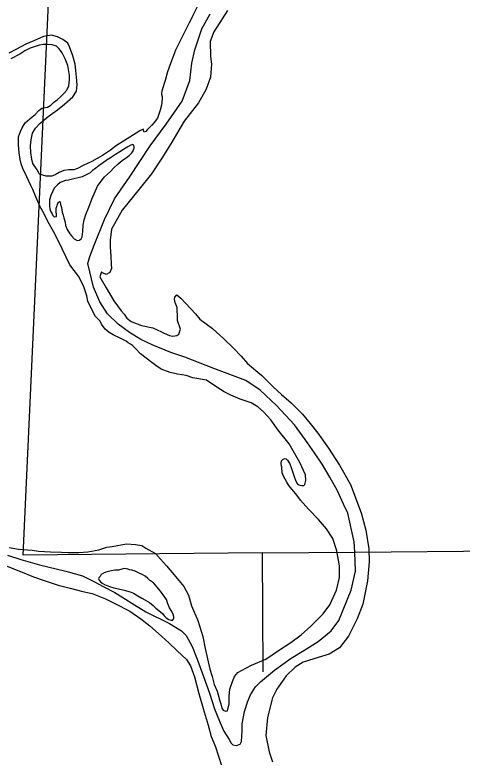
# Model space of a CAD drawing. Extents: x 369523 to 838377, y 495025 to 936819.
# Drawn here: x 637425 to 640816, y 663535 to 669161 of the extents above; entities that cross this region are included whole.
import ezdxf

# ---------------------------------------------------------------- set-up
doc = ezdxf.new("R2010")
doc.units = 0
for name, color, linetype in [('21', 7, 'Continuous'), ('Level 10', 7, 'Continuous'), ('Level 15', 7, 'Continuous'), ('Level 6', 7, 'Continuous')]:
    doc.layers.add(name, color=color, linetype=linetype)

msp = doc.modelspace()

# ---------------------------------------------------------------- linework, layer by layer
at = {"layer": 'Level 10'}
for points in [[(638819.6, 669246.5), (638746.9, 669100.7), (638714.4, 669033.9), (638643.7, 668892.1), (638606, 668791.1), (638583.4, 668728.6), (638564.8, 668664.1), (638542.5, 668591.5), (638537, 668567.3), (638537.2, 668559.3), (638541.6, 668541.4), (638542, 668523.4), (638537.1, 668475.2), (638527.9, 668438.9), (638505.2, 668378.4), (638480, 668343.8), (638462.5, 668325.3), (638446.9, 668307), (638429.3, 668288.6), (638417.6, 668276.3), (638405.8, 668272), (638401.7, 668275.9), (638399.4, 668287.9), (638397.3, 668293.9), (638373.6, 668281.3), (638249.5, 668204.5), (638196.3, 668171.3), (638149.2, 668134.2), (638088.2, 668094.8), (638009.3, 668049)], [(639038.4, 669193.2), (638997.8, 669130.3), (638934.1, 669032.7), (638905.8, 668958), (638908.3, 668845.9), (638915.5, 668788), (638907.7, 668687.7), (638875.8, 668596.8), (638816.2, 668493.4), (638709.4, 668354.8), (638607.4, 668182.4), (638539.9, 668074.7), (638460.6, 667956.8), (638367.4, 667838.6), (638239, 667681.5), (638158.3, 667537.6), (638148.2, 667453.2), (638147.4, 667401.1), (638152.9, 667331.2), (638156.2, 667271.2), (638157, 667237.1), (638145.6, 667208.8)], [(638773.3, 669153.6), (638746.9, 669100.7), (638714.4, 669033.9), (638643.7, 668892.1), (638606, 668791.1), (638583.4, 668728.6), (638564.8, 668664.1), (638542.5, 668591.5), (638537, 668567.3), (638537.2, 668559.3), (638541.6, 668541.4), (638542, 668523.4), (638537.1, 668475.2), (638527.9, 668438.9), (638505.2, 668378.4), (638480, 668343.8), (638462.5, 668325.3), (638446.9, 668307), (638429.3, 668288.6), (638417.6, 668276.3), (638405.8, 668272), (638401.7, 668275.9), (638399.4, 668287.9), (638397.3, 668293.9), (638373.6, 668281.3), (638249.5, 668204.5), (638196.3, 668171.3), (638149.2, 668134.2), (638088.2, 668094.8), (638009.3, 668049)], [(638009.3, 668049), (637942.1, 668019.4), (637898.7, 667996.5), (637871, 667985.8), (637855, 667985.5), (637833, 667985), (637795.2, 667980.1), (637759.6, 667965.3), (637730, 667948.7), (637706.3, 667938.1), (637662.3, 667939.2), (637612.1, 667952.1), (637593.4, 667985.7), (637562.4, 668035.1), (637553.7, 668066.9), (637546.6, 668116.8), (637543.5, 668168.8), (637548.5, 668213), (637557.4, 668263.3), (637582.5, 668301.9), (637613.7, 668336.6), (637676.4, 668390.1), (637747.1, 668441.7), (637800.1, 668484.9), (637864.8, 668540.4), (637891.8, 668581.1), (637896.8, 668629.3), (637893.5, 668687.3), (637886.3, 668739.2), (637881.3, 668787.1), (637863.9, 668850.8), (637838.5, 668918.4), (637825.9, 668946.1), (637789.4, 668973.4), (637749, 668994.5), (637702.8, 669005.5), (637641.1, 668996.1), (637567.9, 668964.5), (637508.6, 668939.1), (637437.5, 668901.5), (637378.3, 668870.1)], [(638009.3, 668049), (637942.1, 668019.4), (637898.7, 667996.5), (637871, 667985.8), (637855, 667985.5), (637833, 667985), (637795.2, 667980.1), (637759.6, 667965.3), (637730, 667948.7), (637706.3, 667938.1), (637662.3, 667939.2), (637612.1, 667952.1), (637593.4, 667985.7), (637562.4, 668035.1), (637553.7, 668066.9), (637546.6, 668116.8), (637543.5, 668168.8), (637548.5, 668213), (637557.4, 668263.3), (637582.5, 668301.9), (637613.7, 668336.6), (637676.4, 668390.1), (637747.1, 668441.7), (637800.1, 668484.9), (637864.8, 668540.4), (637891.8, 668581.1), (637896.8, 668629.3), (637893.5, 668687.3), (637886.3, 668739.2), (637881.3, 668787.1), (637863.9, 668850.8), (637838.5, 668918.4), (637825.9, 668946.1), (637789.4, 668973.4), (637749, 668994.5), (637702.8, 669005.5), (637641.1, 668996.1), (637567.9, 668964.5), (637508.6, 668939.1), (637437.5, 668901.5), (637378.3, 668870.1)], [(638918.3, 668991.1), (638905.8, 668958), (638908.3, 668845.9), (638915.5, 668788), (638907.7, 668687.7), (638875.8, 668596.8), (638816.2, 668493.4), (638709.4, 668354.8), (638607.4, 668182.4), (638539.9, 668074.7), (638460.6, 667956.8), (638367.4, 667838.6), (638239, 667681.5), (638158.3, 667537.6), (638148.2, 667453.2), (638147.4, 667401.1), (638152.9, 667331.2), (638156.2, 667271.2), (638157, 667237.1), (638145.6, 667208.8)], [(638878.4, 666391.9), (638774.1, 666409.6), (638723.8, 666428.6), (638657.7, 666437.1), (638603.5, 666449.9), (638535.1, 666474.5), (638494.5, 666503.6), (638464.1, 666527), (638376.8, 666591.1), (638340, 666632.4), (638317.5, 666653.9), (638301.3, 666665.5), (638285.1, 666675.2), (638268.9, 666686.9), (638224.5, 666709.9), (638170, 666734.7), (638139.7, 666752.1), (638109.2, 666777.5), (638082.3, 666816.9), (638071.9, 666838.7), (638037.2, 666874), (637999.7, 666943.3), (637978.7, 666990.9), (637969.8, 667030.7), (637946.2, 667106.3), (637906.6, 667181.5), (637840.9, 667266.2), (637755, 667446.5), (637717.5, 667519.8), (637675.9, 667595), (637648.8, 667646.5), (637615.4, 667711.8), (637584, 667781.2), (637560.8, 667836.8), (637546.1, 667868.5), (637516.7, 667933.9), (637485.4, 667997.3), (637472.6, 668031.1), (637463.9, 668064.9), (637456.8, 668114.8), (637451.5, 668176.8), (637452.1, 668236.9), (637467.2, 668277.3), (637480.6, 668303.6), (637503.7, 668342.2), (637539, 668373), (637552.7, 668385.3), (637578.2, 668405.9), (637605.5, 668436.6), (637629.1, 668453.1), (637672.9, 668460.1), (637698.4, 668476.7), (637718, 668495.1), (637745.5, 668515.8), (637770.9, 668540.4), (637794.4, 668562.9), (637817.8, 668589.5), (637833, 668623.8), (637840, 668668.1), (637839.2, 668702.1), (637829.9, 668762), (637825.6, 668777.9), (637806.5, 668827.5), (637783.6, 668873.1), (637771.2, 668890.8), (637758.9, 668906.6), (637740.6, 668922.2), (637708.4, 668933.5), (637676.4, 668934.8), (637638.4, 668936), (637610.6, 668931.3), (637570.9, 668918.5), (637541.2, 668907.8), (637499.8, 668886.8), (637462.4, 668862), (637395.3, 668826.5)], [(638878.4, 666391.9), (638774.1, 666409.6), (638723.8, 666428.6), (638657.7, 666437.1), (638603.5, 666449.9), (638535.1, 666474.5), (638494.5, 666503.6), (638464.1, 666527), (638376.8, 666591.1), (638340, 666632.4), (638317.5, 666653.9), (638301.3, 666665.5), (638285.1, 666675.2), (638268.9, 666686.9), (638224.5, 666709.9), (638170, 666734.7), (638139.7, 666752.1), (638109.2, 666777.5), (638082.3, 666816.9), (638071.9, 666838.7), (638037.2, 666874), (637999.7, 666943.3), (637978.7, 666990.9), (637969.8, 667030.7), (637946.2, 667106.3), (637906.6, 667181.5), (637840.9, 667266.2), (637755, 667446.5), (637717.5, 667519.8), (637675.9, 667595), (637648.8, 667646.5), (637615.4, 667711.8), (637584, 667781.2), (637560.8, 667836.8), (637546.1, 667868.5), (637516.7, 667933.9), (637485.4, 667997.3), (637472.6, 668031.1), (637463.9, 668064.9), (637456.8, 668114.8), (637451.5, 668176.8), (637452.1, 668236.9), (637467.2, 668277.3), (637480.6, 668303.6), (637503.7, 668342.2), (637539, 668373), (637552.7, 668385.3), (637578.2, 668405.9), (637605.5, 668436.6), (637629.1, 668453.1), (637672.9, 668460.1), (637698.4, 668476.7), (637718, 668495.1), (637745.5, 668515.8), (637770.9, 668540.4), (637794.4, 668562.9), (637817.8, 668589.5), (637833, 668623.8), (637840, 668668.1), (637839.2, 668702.1), (637829.9, 668762), (637825.6, 668777.9), (637806.5, 668827.5), (637783.6, 668873.1), (637771.2, 668890.8), (637758.9, 668906.6), (637740.6, 668922.2), (637708.4, 668933.5), (637676.4, 668934.8), (637638.4, 668936), (637610.6, 668931.3), (637570.9, 668918.5), (637541.2, 668907.8), (637499.8, 668886.8), (637462.4, 668862), (637395.3, 668826.5)], [(638007.6, 667764.5), (638051.4, 667861.6), (638070.7, 667890.1), (638105.7, 667932.9), (638148.8, 667973.9), (638174.1, 668000.5), (638209.4, 668031.4), (638238.8, 668056), (638272.2, 668078.8), (638291.8, 668095.3), (638307.5, 668109.6), (638311.4, 668115.7), (638321, 668130), (638326.7, 668146.1), (638328.6, 668150.2), (638328.4, 668158.2), (638328, 668174.2), (638318, 668178), (638298.2, 668169.5), (638280.5, 668159.1), (638248.9, 668140.4), (638221.4, 668121.7), (638187.9, 668101), (638150.5, 668078.1), (638124.9, 668061.5), (638087.5, 668034.7), (638062, 668016.1), (638028.6, 667991.3), (638014.8, 667981), (637995.3, 667962.5), (637934, 667933.1)], [(638007.6, 667764.5), (638051.4, 667861.6), (638070.7, 667890.1), (638105.7, 667932.9), (638148.8, 667973.9), (638174.1, 668000.5), (638209.4, 668031.4), (638238.8, 668056), (638272.2, 668078.8), (638291.8, 668095.3), (638307.5, 668109.6), (638311.4, 668115.7), (638321, 668130), (638326.7, 668146.1), (638328.6, 668150.2), (638328.4, 668158.2), (638328, 668174.2), (638318, 668178), (638298.2, 668169.5), (638280.5, 668159.1), (638248.9, 668140.4), (638221.4, 668121.7), (638187.9, 668101), (638150.5, 668078.1), (638124.9, 668061.5), (638087.5, 668034.7), (638062, 668016.1), (638028.6, 667991.3), (638014.8, 667981), (637995.3, 667962.5), (637934, 667933.1)], [(637934, 667933.1), (637832.7, 667908.9), (637808.9, 667904.3), (637789, 667897.9), (637769.3, 667889.4), (637747.7, 667872.9), (637726.2, 667850.4), (637714.6, 667832.2), (637710.9, 667818.1), (637697.5, 667791.7), (637688.3, 667759.5), (637686.7, 667737.4), (637687.3, 667711.4), (637689.8, 667691.4), (637696.1, 667673.5), (637706.6, 667653.7), (637712.9, 667639.9), (637723.1, 667630.1), (637739, 667632.4), (637741, 667632.5), (637740.5, 667652.5), (637738.4, 667660.5), (637737.6, 667696.5), (637745.1, 667714.7), (637748.9, 667726.8), (637754.6, 667738.9), (637764.4, 667747.1), (637768.5, 667743.2), (637770.9, 667723.3), (637777.4, 667699.4), (637784.2, 667665.5), (637790.7, 667641.6), (637797.1, 667621.7), (637805.8, 667589.8), (637808.4, 667563.9), (637821, 667534.1), (637841.7, 667500.5), (637854, 667484.8), (637874.5, 667463.2), (637896.7, 667451.7), (637914.6, 667454.1), (637916.6, 667456.1), (637926.4, 667462.3), (637934, 667478.5), (637939.1, 667518.7), (637942.1, 667566.8), (637949.2, 667607), (637962.3, 667647.4), (637985, 667702), (638007.6, 667764.5)], [(637934, 667933.1), (637832.7, 667908.9), (637808.9, 667904.3), (637789, 667897.9), (637769.3, 667889.4), (637747.7, 667872.9), (637726.2, 667850.4), (637714.6, 667832.2), (637710.9, 667818.1), (637697.5, 667791.7), (637688.3, 667759.5), (637686.7, 667737.4), (637687.3, 667711.4), (637689.8, 667691.4), (637696.1, 667673.5), (637706.6, 667653.7), (637712.9, 667639.9), (637723.1, 667630.1), (637739, 667632.4), (637741, 667632.5), (637740.5, 667652.5), (637738.4, 667660.5), (637737.6, 667696.5), (637745.1, 667714.7), (637748.9, 667726.8), (637754.6, 667738.9), (637764.4, 667747.1), (637768.5, 667743.2), (637770.9, 667723.3), (637777.4, 667699.4), (637784.2, 667665.5), (637790.7, 667641.6), (637797.1, 667621.7), (637805.8, 667589.8), (637808.4, 667563.9), (637821, 667534.1), (637841.7, 667500.5), (637854, 667484.8), (637874.5, 667463.2), (637896.7, 667451.7), (637914.6, 667454.1), (637916.6, 667456.1), (637926.4, 667462.3), (637934, 667478.5), (637939.1, 667518.7), (637942.1, 667566.8), (637949.2, 667607), (637962.3, 667647.4), (637985, 667702), (638007.6, 667764.5)], [(638145.6, 667208.8), (638116, 667192.2), (638089.8, 667205.6), (638081.6, 667213.4), (638068.5, 667175.1), (638118.2, 667092.1), (638176.3, 666993.2), (638231.9, 666918.4), (638254.4, 666892.8), (638275, 666861.2), (638307.5, 666835.9), (638384.1, 666805.6), (638472.3, 666787.5), (638536.8, 666758.9), (638557, 666749.3), (638597.4, 666730.2), (638623.5, 666724.7), (638653.3, 666731.4), (638667, 666741.7), (638680.2, 666778.1), (638658.8, 666843.7), (638658.4, 666859.7), (638656.6, 666943.8), (638639.8, 666981.4), (638635.3, 667005.4), (638636.9, 667021.4), (638652.5, 667039.8), (638683, 667012.4), (638795.4, 666894.8), (638828.2, 666855.4), (638923.7, 666783.5), (639009.2, 666705.2), (639082.7, 666634.8), (639139.9, 666573.9), (639189, 666519), (639296.9, 666427.2), (639382.6, 666341), (639445.8, 666284.3), (639521, 666219.9), (639606.8, 666135.7), (639664.2, 666064.8), (639721.8, 665990), (639802.1, 665877.6), (639886.8, 665747.3), (639969.9, 665601), (640050.5, 665386.5), (640085.3, 665255), (640108.4, 665113.4), (640110.6, 665015.3), (640099.8, 664870.8), (640063.7, 664693.8), (640020.2, 664582.7), (639955.2, 664453.1), (639885.3, 664363.4), (639808.5, 664315.7), (639691.5, 664281), (639610.2, 664255.2), (639551.1, 664217.8), (639482.6, 664152.2), (639411, 664050.5), (639378.5, 663983.7), (639339.9, 663834.7), (639326.9, 663700.2), (639353.6, 663574.6), (639377.2, 663501)], [(638145.6, 667208.8), (638116, 667192.2), (638089.8, 667205.6), (638081.6, 667213.4), (638068.5, 667175.1), (638118.2, 667092.1), (638176.3, 666993.2), (638231.9, 666918.4), (638254.4, 666892.8), (638275, 666861.2), (638307.5, 666835.9), (638384.1, 666805.6), (638472.3, 666787.5), (638536.8, 666758.9), (638557, 666749.3), (638597.4, 666730.2), (638623.5, 666724.7), (638653.3, 666731.4), (638667, 666741.7), (638680.2, 666778.1), (638658.8, 666843.7), (638658.4, 666859.7), (638656.6, 666943.8), (638639.8, 666981.4), (638635.3, 667005.4), (638636.9, 667021.4), (638652.5, 667039.8), (638683, 667012.4), (638795.4, 666894.8), (638828.2, 666855.4), (638923.7, 666783.5), (639009.2, 666705.2), (639082.7, 666634.8), (639139.9, 666573.9), (639189, 666519), (639296.9, 666427.2), (639382.6, 666341), (639445.8, 666284.3), (639521, 666219.9), (639606.8, 666135.7), (639664.2, 666064.8), (639721.8, 665990), (639802.1, 665877.6), (639886.8, 665747.3), (639969.9, 665601), (640050.5, 665386.5), (640085.3, 665255), (640108.4, 665113.4), (640110.6, 665015.3), (640099.8, 664870.8), (640063.7, 664693.8), (640020.2, 664582.7), (639955.2, 664453.1), (639885.3, 664363.4), (639808.5, 664315.7), (639691.5, 664281), (639610.2, 664255.2), (639551.1, 664217.8), (639482.6, 664152.2), (639411, 664050.5), (639378.5, 663983.7), (639339.9, 663834.7), (639326.9, 663700.2), (639353.6, 663574.6), (639377.2, 663501)], [(639554.1, 665531.7), (639525.5, 665565.1), (639502.8, 665594.6), (639488.3, 665618.3), (639461.4, 665663.8), (639450.8, 665689.6), (639447.9, 665731.6), (639445.8, 665739.6), (639443.2, 665763.5), (639446.9, 665779.7), (639458.5, 665793.9), (639474.4, 665798.3), (639482.4, 665796.5), (639492.7, 665784.7), (639509.2, 665759), (639522, 665723.2), (639530.5, 665699.4), (639545.5, 665653.7), (639553.9, 665633.8), (639562.4, 665612), (639570.6, 665602.1), (639584.7, 665596.4), (639600.7, 665592.8), (639616.7, 665593.2), (639624.5, 665601.3), (639631.8, 665631.5), (639628.9, 665673.5), (639584.9, 665768.7), (639555.7, 665822.1), (639503.9, 665909.1), (639421.8, 666013.4), (639366.1, 666092.3), (639310.9, 666153.2), (639268.1, 666190.3), (639215.5, 666221.1), (639133.1, 666249.4), (639062.5, 666277.8), (639012.1, 666302.8), (638955.4, 666339.6), (638878.4, 666391.9)], [(639554.1, 665531.7), (639525.5, 665565.1), (639502.8, 665594.6), (639488.3, 665618.3), (639461.4, 665663.8), (639450.8, 665689.6), (639447.9, 665731.6), (639445.8, 665739.6), (639443.2, 665763.5), (639446.9, 665779.7), (639458.5, 665793.9), (639474.4, 665798.3), (639482.4, 665796.5), (639492.7, 665784.7), (639509.2, 665759), (639522, 665723.2), (639530.5, 665699.4), (639545.5, 665653.7), (639553.9, 665633.8), (639562.4, 665612), (639570.6, 665602.1), (639584.7, 665596.4), (639600.7, 665592.8), (639616.7, 665593.2), (639624.5, 665601.3), (639631.8, 665631.5), (639628.9, 665673.5), (639584.9, 665768.7), (639555.7, 665822.1), (639503.9, 665909.1), (639421.8, 666013.4), (639366.1, 666092.3), (639310.9, 666153.2), (639268.1, 666190.3), (639215.5, 666221.1), (639133.1, 666249.4), (639062.5, 666277.8), (639012.1, 666302.8), (638955.4, 666339.6), (638878.4, 666391.9)], [(637380.8, 665123.1), (637453, 665110.7), (637485, 665109.4), (637555, 665102.9), (637603.1, 665096), (637695, 665090), (637778.9, 665087.9), (637828.9, 665087), (637910.7, 665086.8), (637978.5, 665090.3), (638062.1, 665106.2), (638121.5, 665125.5), (638163.3, 665130.4), (638270.7, 665150.8), (638338.7, 665146.3), (638386.8, 665139.4), (638419.2, 665118.1), (638490, 665077.6), (638528.8, 665036.4), (638573.8, 664985.3), (638631.2, 664920.5), (638705.1, 664828), (638740.5, 664762.7), (638764.2, 664681.1), (638812.6, 664570), (638849.2, 664448.7), (638867.1, 664358.9), (638884.9, 664279.2), (638902.5, 664201.5), (638921.7, 664145.8), (638937, 664086.1), (638958.1, 664034.5), (638966.7, 664006.7), (638977.5, 663968.8), (638986.2, 663939), (638994.9, 663907.1), (639003.2, 663891.3), (639021.3, 663883.7), (639037.3, 663886), (639050, 663940.4), (639048.8, 663996.5), (639055.6, 664050.7), (639074.3, 664109.2), (639091.4, 664147.6), (639116.7, 664176.2), (639142.3, 664192.8), (639219.3, 664232.5), (639328.2, 664277), (639430.4, 664349.4), (639517, 664405.3), (639595.6, 664463.2), (639670, 664528.9), (639761.8, 664621), (639814.2, 664690.3), (639863.7, 664801.5), (639887.6, 664896.2), (639887.6, 664986.3), (639865.2, 665098), (639835.2, 665191.4), (639787.6, 665264.5), (639728.2, 665335.3), (639650.5, 665415.7), (639591.2, 665482.4), (639554.1, 665531.7)], [(637380.8, 665123.1), (637453, 665110.7), (637485, 665109.4), (637555, 665102.9), (637603.1, 665096), (637695, 665090), (637778.9, 665087.9), (637828.9, 665087), (637910.7, 665086.8), (637978.5, 665090.3), (638062.1, 665106.2), (638121.5, 665125.5), (638163.3, 665130.4), (638270.7, 665150.8), (638338.7, 665146.3), (638386.8, 665139.4), (638419.2, 665118.1), (638490, 665077.6), (638528.8, 665036.4), (638573.8, 664985.3), (638631.2, 664920.5), (638705.1, 664828), (638740.5, 664762.7), (638764.2, 664681.1), (638812.6, 664570), (638849.2, 664448.7), (638867.1, 664358.9), (638884.9, 664279.2), (638902.5, 664201.5), (638921.7, 664145.8), (638937, 664086.1), (638958.1, 664034.5), (638966.7, 664006.7), (638977.5, 663968.8), (638986.2, 663939), (638994.9, 663907.1), (639003.2, 663891.3), (639021.3, 663883.7), (639037.3, 663886), (639050, 663940.4), (639048.8, 663996.5), (639055.6, 664050.7), (639074.3, 664109.2), (639091.4, 664147.6), (639116.7, 664176.2), (639142.3, 664192.8), (639219.3, 664232.5), (639328.2, 664277), (639430.4, 664349.4), (639517, 664405.3), (639595.6, 664463.2), (639670, 664528.9), (639761.8, 664621), (639814.2, 664690.3), (639863.7, 664801.5), (639887.6, 664896.2), (639887.6, 664986.3), (639865.2, 665098), (639835.2, 665191.4), (639787.6, 665264.5), (639728.2, 665335.3), (639650.5, 665415.7), (639591.2, 665482.4), (639554.1, 665531.7)], [(637345.8, 664990.2), (637468.7, 664942.8), (637567.4, 664903), (637647.9, 664874.7), (637752.5, 664839), (637844.8, 664815), (637941.2, 664791.1), (638011.4, 664774.6), (638112.1, 664734.8), (638188.8, 664698.4), (638295.9, 664640.7), (638379, 664582.4), (638448.1, 664529.9), (638513.2, 664473.3), (638592.7, 664400.9), (638655.9, 664340.2), (638727.2, 664275.7), (638756.2, 664226.3), (638786, 664144.8), (638820.7, 664017.4), (638853.2, 663904), (638889.9, 663778.6), (638913.8, 663691.1), (638947.4, 663613.7), (638990.5, 663472.5)], [(637345.8, 664990.2), (637468.7, 664942.8), (637567.4, 664903), (637647.9, 664874.7), (637752.5, 664839), (637844.8, 664815), (637941.2, 664791.1), (638011.4, 664774.6), (638112.1, 664734.8), (638188.8, 664698.4), (638295.9, 664640.7), (638379, 664582.4), (638448.1, 664529.9), (638513.2, 664473.3), (638592.7, 664400.9), (638655.9, 664340.2), (638727.2, 664275.7), (638756.2, 664226.3), (638786, 664144.8), (638820.7, 664017.4), (638853.2, 663904), (638889.9, 663778.6), (638913.8, 663691.1), (638947.4, 663613.7), (638990.5, 663472.5)], [(638476.8, 664857), (638452.5, 664872.5), (638448.5, 664874.4), (638434.2, 664888.1), (638411.8, 664907.6), (638395.6, 664917.3), (638367.4, 664930.7), (638337.2, 664944), (638311, 664953.4), (638297, 664955.1), (638280.9, 664958.8), (638256.8, 664964.3), (638237, 664959.8), (638211.2, 664953.2), (638183.2, 664952.6), (638145.5, 664943.8), (638113.7, 664937.1), (638095.9, 664928.7), (638080.2, 664918.3), (638070.5, 664904.1), (638062.7, 664893.9), (638058.9, 664887.8), (638065.1, 664875.9), (638073.4, 664864.1), (638087.6, 664854.4), (638105.7, 664844.8), (638142, 664829.5), (638174.2, 664818.2), (638210.3, 664811), (638254.4, 664802), (638298.6, 664789), (638324.8, 664777.5), (638357.2, 664758.2), (638387.5, 664740.9), (638446.2, 664706.1), (638474.6, 664684.7), (638493, 664665.1), (638517.4, 664645.6), (638545.9, 664620.2), (638558.2, 664606.4), (638572.5, 664590.7), (638592.8, 664577.2), (638608.9, 664573.5), (638622.8, 664573.8), (638630.5, 664590), (638627.9, 664614), (638609.2, 664647.6), (638596.8, 664667.4), (638584.2, 664697.1), (638575.5, 664729), (638528.2, 664792)], [(638476.8, 664857), (638452.5, 664872.5), (638448.5, 664874.4), (638434.2, 664888.1), (638411.8, 664907.6), (638395.6, 664917.3), (638367.4, 664930.7), (638337.2, 664944), (638311, 664953.4), (638297, 664955.1), (638280.9, 664958.8), (638256.8, 664964.3), (638237, 664959.8), (638211.2, 664953.2), (638183.2, 664952.6), (638145.5, 664943.8), (638113.7, 664937.1), (638095.9, 664928.7), (638080.2, 664918.3), (638070.5, 664904.1), (638062.7, 664893.9), (638058.9, 664887.8), (638065.1, 664875.9), (638073.4, 664864.1), (638087.6, 664854.4), (638105.7, 664844.8), (638142, 664829.5), (638174.2, 664818.2), (638210.3, 664811), (638254.4, 664802), (638298.6, 664789), (638324.8, 664777.5), (638357.2, 664758.2), (638387.5, 664740.9), (638446.2, 664706.1), (638474.6, 664684.7), (638493, 664665.1), (638517.4, 664645.6), (638545.9, 664620.2), (638558.2, 664606.4), (638572.5, 664590.7), (638592.8, 664577.2), (638608.9, 664573.5), (638622.8, 664573.8), (638630.5, 664590), (638627.9, 664614), (638609.2, 664647.6), (638596.8, 664667.4), (638584.2, 664697.1), (638575.5, 664729), (638528.2, 664792)], [(638528.2, 664792), (638476.8, 664857)], [(638528.2, 664792), (638476.8, 664857)]]:
    msp.add_lwpolyline(points, dxfattribs=at)
at = {"layer": 'Level 15'}
for points in [[(639308.8, 664182.5), (639302, 665083.5), (637487.2, 665066.1), (637729.6, 670352.3), (637796.2, 675639.8), (637930.4, 680804.2), (637952.9, 682032)], [(639302, 665083.5), (640002.7, 665089.7)]]:
    msp.add_lwpolyline(points, dxfattribs=at)
at = {"layer": 'Level 6'}
for points in [[(637369.4, 665066.3), (637469.7, 665033.8), (637612.1, 664993.9), (637812.4, 664944.9), (637936.7, 664908.7), (638029.2, 664864), (638093.6, 664829), (638184.1, 664782.3), (638244.6, 664745.1), (638333.2, 664690.4), (638417.8, 664635.6), (638596.8, 664548.2), (638689.4, 664493.5), (638723.9, 664456), (638769, 664372.6), (638806.3, 664279), (638854.1, 664147.6), (638899.8, 664020.1), (638939.4, 663902.6), (638954, 663862.7), (638980.9, 663795), (639009.7, 663731.4), (639050.5, 663669.9), (639064.9, 663642.1), (639077.1, 663628.3), (639105.1, 663622.7), (639132.9, 663633.1), (639142.6, 663653.3), (639147.4, 663735.5), (639148.7, 663787.6), (639165.3, 663881.9), (639190.2, 663958.4), (639211.5, 664006.8), (639248.6, 664067.4), (639287.9, 664106.1), (639392.5, 664193.7), (639521, 664285.8), (639616, 664343.3), (639724.9, 664411), (639823.6, 664492.6), (639882.3, 664571.6), (639974.9, 664801.3), (640008.8, 664943.9), (640002.8, 665088), (639997.7, 665166), (639950.7, 665383.6), (639915.7, 665451.2), (639870.4, 665552.6), (639813, 665655.9), (639755.7, 665755.1), (639696.6, 665840.3), (639627.2, 665943.4), (639545.8, 666054.3), (639409.9, 666200.5), (639284.5, 666316.7), (639175.6, 666389.2), (638932.7, 666479.6), (638713.8, 666566.4), (638607.5, 666602.9), (638466.9, 666658.8), (638380.5, 666699.6), (638293.9, 666752.3), (638207.1, 666817.1), (638128.1, 666894), (638068.9, 666985.2), (638021.4, 667096.7), (637977, 667276.2), (637992.2, 667328.5), (638026.9, 667415.1), (638104, 667608.5), (638181.6, 667765.9), (638295.1, 667929.8), (638451.5, 668168.5), (638572.9, 668332.5), (638692.3, 668506.5), (638751.9, 668663.6), (638766, 668794), (638790.5, 668896.5), (638842.2, 669053.4), (638906.5, 669168.5)], [(637369.4, 665066.3), (637469.7, 665033.8), (637612.1, 664993.9), (637812.4, 664944.9), (637936.7, 664908.7), (638029.2, 664864), (638093.6, 664829), (638184.1, 664782.3), (638244.6, 664745.1), (638333.2, 664690.4), (638417.8, 664635.6), (638596.8, 664548.2), (638689.4, 664493.5), (638723.9, 664456), (638769, 664372.6), (638806.3, 664279), (638854.1, 664147.6), (638899.8, 664020.1), (638939.4, 663902.6), (638954, 663862.7), (638980.9, 663795), (639009.7, 663731.4), (639050.5, 663669.9), (639064.9, 663642.1), (639077.1, 663628.3), (639105.1, 663622.7), (639132.9, 663633.1), (639142.6, 663653.3), (639147.4, 663735.5), (639148.7, 663787.6), (639165.3, 663881.9), (639190.2, 663958.4), (639211.5, 664006.8), (639248.6, 664067.4), (639287.9, 664106.1), (639392.5, 664193.7), (639521, 664285.8), (639616, 664343.3), (639724.9, 664411), (639823.6, 664492.6), (639882.3, 664571.6), (639974.9, 664801.3), (640008.8, 664943.9), (640002.8, 665088), (639997.7, 665166), (639950.7, 665383.6), (639915.7, 665451.2), (639870.4, 665552.6), (639813, 665655.9), (639755.7, 665755.1), (639696.6, 665840.3), (639627.2, 665943.4), (639545.8, 666054.3), (639409.9, 666200.5), (639284.5, 666316.7), (639175.6, 666389.2), (638932.7, 666479.6), (638713.8, 666566.4), (638607.5, 666602.9), (638466.9, 666658.8), (638380.5, 666699.6), (638293.9, 666752.3), (638207.1, 666817.1), (638128.1, 666894), (638068.9, 666985.2), (638021.4, 667096.7), (637977, 667276.2), (637992.2, 667328.5), (638026.9, 667415.1), (638104, 667608.5), (638181.6, 667765.9), (638295.1, 667929.8), (638451.5, 668168.5), (638572.9, 668332.5), (638692.3, 668506.5), (638751.9, 668663.6), (638766, 668794), (638790.5, 668896.5), (638842.2, 669053.4), (638847.6, 669063.1)], [(640002.7, 665089.7), (642198.9, 665109.1), (645511.5, 665099)], [(640002.7, 665089.7), (642198.9, 665109.1), (645511.5, 665099)]]:
    msp.add_lwpolyline(points, dxfattribs=at)

# ---------------------------------------------------------------- texts
at = {"layer": '21'}
msp.add_text('COUNTY', height=1267.2, rotation=320, dxfattribs=at).set_placement((631536.1, 663811.8))

doc.saveas('drawing.dxf')
